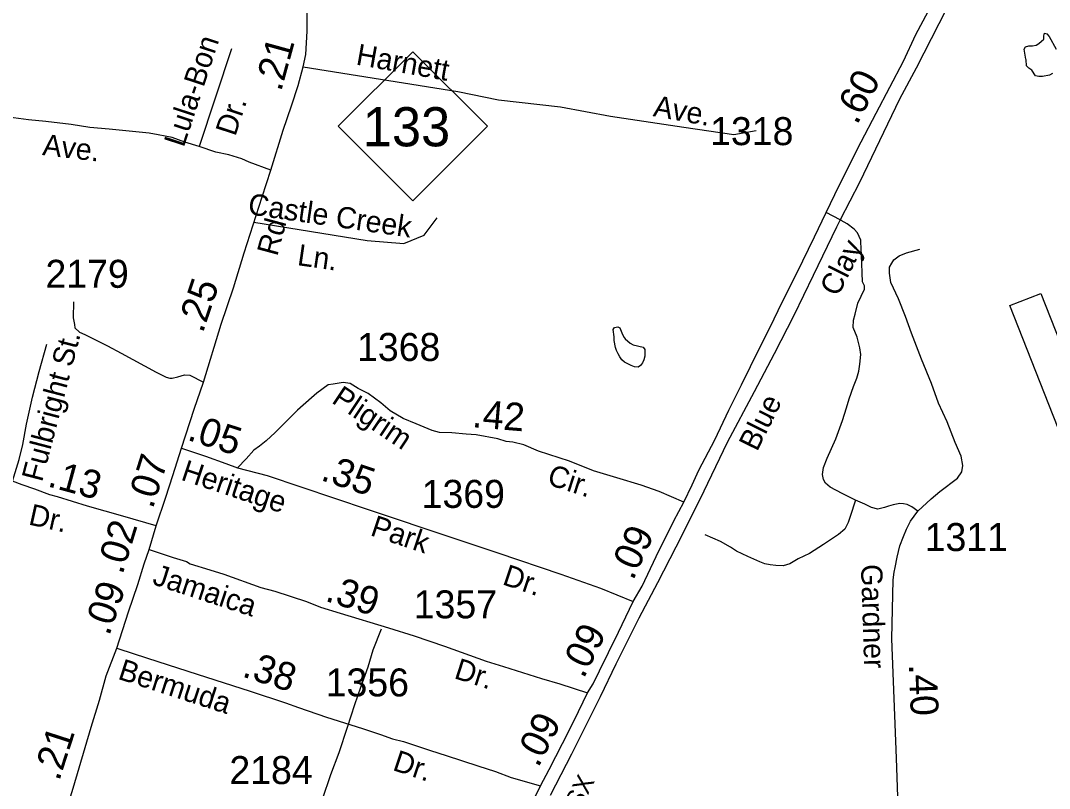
# Model space of a CAD drawing. Extents: x 2290055 to 2389491, y 66597 to 237875.
# Drawn here: x 2324685 to 2329278, y 193889 to 197318 of the extents above; entities that cross this region are included whole.
import ezdxf

# ---------------------------------------------------------------- set-up
doc = ezdxf.new("R2010")
doc.units = 0
for name, color, linetype in [('Exist Aviation Commercial or Municipal Perimeter Paved', 7, 'Continuous'), ('Exist Hydrographic Pond Under 1500 Sq Ft', 7, 'Continuous'), ('Exist Railroad Mainline', 7, 'Continuous'), ('Exist Railroad Mainline Label', 7, 'Continuous'), ('Exist Road Non-System Type 51', 7, 'Continuous'), ('Exist Road Non-System Type 51 Label', 7, 'Continuous'), ('Exist Road Primary NC Label', 7, 'Continuous'), ('Exist Road Primary NC Service Mileage Hundredths English Label', 7, 'Continuous'), ('Exist Road Primary NC Shield CELL', 7, 'Continuous'), ('Exist Road Primary NC Shield Number Label', 7, 'Continuous'), ('Exist Road Primary NC UnDivided 4 Lane Attributed', 7, 'Continuous'), ('Exist Road Secondary Mileage Hundredths English Label', 7, 'Continuous'), ('Exist Road Secondary Type 51 Attributed', 7, 'Continuous'), ('Exist Road Secondary Type 51 Label', 7, 'Continuous'), ('Exist Road Secondary Type 51 Number Label', 7, 'Continuous')]:
    doc.layers.add(name, color=color, linetype=linetype)

msp = doc.modelspace()

# ---------------------------------------------------------------- linework, layer by layer
at = {"layer": 'Exist Aviation Commercial or Municipal Perimeter Paved'}
msp.add_lwpolyline([(2330641.5, 192135.8), (2329101.5, 196045.7), (2329239.4, 196099.2), (2330803.2, 192135.8)], dxfattribs=at)
at = {"layer": 'Exist Hydrographic Pond Under 1500 Sq Ft'}
for points in [[(2329246.7, 197067.8), (2329230.7, 197068), (2329216.2, 197070.9), (2329199.2, 197096.7), (2329185.7, 197104.9), (2329175, 197116), (2329174, 197143.3), (2329173, 197145.4), (2329165.7, 197191.1), (2329171.2, 197201.5), (2329186, 197204.6), (2329201.7, 197205.1), (2329218, 197208.1), (2329231, 197215.7), (2329242.2, 197226.4), (2329253, 197234.3), (2329253.2, 197250.1), (2329255.5, 197261.4), (2329266.5, 197258.4), (2329276.5, 197247), (2329307.2, 197189.9)], [(2329291.5, 197082.3), (2329277.7, 197074.8), (2329246.7, 197067.8)], [(2327441.7, 195769.7), (2327425.2, 195771.9), (2327410.5, 195777.9), (2327380.7, 195793.2), (2327368.7, 195803.2), (2327359.7, 195816), (2327352.2, 195829.2), (2327345.2, 195844.3), (2327340.5, 195858.6), (2327334.5, 195888.9), (2327334, 195905.5), (2327330.5, 195938.2), (2327336.2, 195947.1), (2327351, 195949.8), (2327360.5, 195945.8), (2327372, 195916.7), (2327379.5, 195902.5), (2327383.5, 195897.4), (2327405.7, 195877.3), (2327419.2, 195870.1), (2327464.5, 195859.3), (2327471.7, 195849.5), (2327472, 195834.2), (2327471, 195818.9), (2327467.5, 195803.2), (2327460.5, 195789.8), (2327452, 195777.1), (2327441.7, 195769.7)]]:
    msp.add_lwpolyline(points, dxfattribs=at)
at = {"layer": 'Exist Railroad Mainline'}
msp.add_lwpolyline([(2328854, 197442.3), (2328783.5, 197303.5), (2328683.3, 197105.4), (2328608.8, 196966.4), (2328429.4, 196595.2), (2328344.1, 196428), (2328327.3, 196395.1), (2328223.8, 196179), (2328136.8, 196001.4), (2328049.6, 195829.9), (2327960.3, 195660.3), (2327839.2, 195433.5), (2327717.3, 195178.6), (2327609.7, 194966.2), (2327527.9, 194806.9), (2327444.1, 194649.6), (2327342.3, 194443.5), (2327272, 194298.6), (2327144.1, 194041.5), (2327049.4, 193857.7)], dxfattribs=at)
at = {"layer": 'Exist Road Non-System Type 51'}
msp.add_line((2328344.1, 196428), (2328281.3, 196460.5), dxfattribs=at)
for points in [[(2325626.7, 197191.9), (2325481.9, 196755.6)], [(2325946.6, 197110.8), (2326636.1, 197000.8), (2326817.9, 196964.4), (2327095.3, 196932.5), (2327318.1, 196891.6), (2327645.4, 196841.5), (2327868.2, 196809.7), (2327968.3, 196827.9)], [(2325726.7, 196418.4), (2326231.4, 196336.5), (2326395.1, 196322.8), (2326486, 196359.2), (2326545.1, 196436.6)], [(2328411.7, 195176.1), (2328352.5, 195205.8), (2328299.3, 195233.7), (2328278.6, 195252.8), (2328269.9, 195268.5), (2328265.1, 195290.3), (2328269.8, 195322.5), (2328286.2, 195363.2), (2328324.7, 195450.7), (2328353.5, 195531.9), (2328371.3, 195588.6), (2328383.7, 195629.1), (2328403.5, 195683.9), (2328418.1, 195720.5), (2328426.8, 195752.9), (2328431.6, 195783.1), (2328435.9, 195827.2), (2328430.7, 195857.1), (2328425.7, 195880.9), (2328418.8, 195904.6), (2328401.1, 195947.9), (2328403.8, 195980), (2328410.8, 196006.3), (2328422.8, 196056.8), (2328452.3, 196118), (2328451.7, 196134), (2328443, 196151.6), (2328441.4, 196191.6), (2328439.8, 196233.5), (2328438.5, 196265.5), (2328436.9, 196305.4), (2328436.1, 196325.4), (2328435.6, 196337.4), (2328420.3, 196370.8), (2328405.7, 196386.2), (2328374.7, 196411), (2328348.1, 196426), (2328344.1, 196428)], [(2324921.1, 196062), (2324920, 195989.9), (2324925.2, 195960.1), (2324927.7, 195946.2), (2324948.5, 195927), (2324970.9, 195915.9), (2325073, 195866), (2325134.3, 195832.4), (2325185.5, 195804.4), (2325289.7, 195748.5), (2325334.6, 195726.3), (2325350.8, 195720.9), (2325360.8, 195721.3), (2325386.6, 195726.4), (2325416.3, 195735.5), (2325440.3, 195734.5), (2325500.8, 195703.1)], [(2328411.7, 195176.1), (2328388.5, 195103.2), (2328379.6, 195076.8), (2328364.8, 195046.2), (2328335.7, 195023), (2328269.4, 194978.4), (2328207, 194937.9), (2328156, 194913.9), (2328118.8, 194892.4), (2328089.1, 194883.2), (2328057.1, 194883.9), (2328031, 194886.9), (2328006.8, 194892), (2327984.4, 194901.1), (2327931.4, 194925), (2327880.5, 194949), (2327853.8, 194965.9), (2327808.7, 194992.1), (2327741.5, 195021.5)], [(2328690.1, 195127.3), (2328663, 195146), (2328642.5, 195157.2), (2328626.4, 195160.6), (2328610.3, 195162), (2328580.6, 195154.8), (2328558.8, 195149.9), (2328541, 195143.2), (2328511.3, 195136), (2328483, 195142.9), (2328454.4, 195157.8), (2328411.7, 195176.1)], [(2326143.5, 194162.5), (2326177.7, 194263.3), (2326204.4, 194341.7), (2326236.9, 194432.3), (2326259.5, 194508.6), (2326295.8, 194601.2)], [(2325999.1, 193728), (2326033, 193840.6), (2326069.3, 193951.3), (2326107.6, 194050), (2326143.5, 194162.5)]]:
    msp.add_lwpolyline(points, dxfattribs=at)
at = {"layer": 'Exist Road Primary NC Shield CELL'}
msp.add_lwpolyline([(2326103.1, 196846.1), (2326436.1, 197179.1), (2326769.1, 196846.1), (2326436.1, 196513.1)], close=True, dxfattribs=at)
at = {"layer": 'Exist Road Primary NC UnDivided 4 Lane Attributed'}
msp.add_line((2325258.5, 194956.8), (2325289.7, 195061.7), dxfattribs=at)
for points in [[(2325802.6, 196650.3), (2325857.5, 196829.2), (2325893.6, 196937.8), (2325924, 197028.5), (2325946.6, 197110.8), (2325957.8, 197167), (2325963.8, 197271.1), (2325963.6, 197397.1), (2325959.7, 197517), (2325954.3, 197591), (2325946.8, 197752.4)], [(2325403.9, 195409.3), (2325459, 195582.2), (2325500.8, 195703.1), (2325580.4, 195962.3), (2325635.5, 196125.3), (2325682.8, 196280.3), (2325762.7, 196531.5), (2325802.6, 196650.3)], [(2325289.7, 195061.7), (2325333.7, 195190.1), (2325364.1, 195286.5), (2325403.9, 195409.3)], [(2325114, 194515.3), (2325166.3, 194677.1), (2325208.3, 194799.8), (2325236.8, 194892.4), (2325258.5, 194956.8)], [(2324791.6, 193470.5), (2324836.3, 193620.1), (2324868.3, 193726.1), (2324920.2, 193890), (2324999.3, 194162.3), (2325037.1, 194282.9), (2325067.4, 194391.5), (2325114, 194515.3)]]:
    msp.add_lwpolyline(points, dxfattribs=at)
at = {"layer": 'Exist Road Secondary Type 51 Attributed'}
for points in [[(2327645.1, 195168), (2327682.3, 195244.2), (2327713, 195310.6), (2327784.7, 195445.9), (2327846.5, 195579), (2327902.6, 195692.1), (2327983.8, 195855.3), (2328030.2, 195946.2), (2328086.2, 196063.3), (2328150, 196190.2), (2328229.2, 196351.6), (2328281.3, 196460.5), (2328319.9, 196541.3), (2328374, 196650.2), (2328437.8, 196777.2), (2328503.6, 196904.5), (2328625.6, 197136.6), (2328681.6, 197255.4), (2328869.5, 197606.8), (2329032.4, 197911), (2329058.8, 197987.3), (2329063.7, 198057.3)], [(2325802.6, 196650.3), (2325705.1, 196685.5), (2325672.9, 196700.8), (2325614.6, 196717.9), (2325556.5, 196730.8), (2325481.9, 196755.6), (2325417.7, 196774.5), (2325361.2, 196795.5), (2325298.9, 196808.4), (2325258.8, 196815.6), (2325080.5, 196832.6), (2324994.3, 196841.1), (2324910.2, 196853.6), (2324797.9, 196867.8), (2324719.9, 196874.5), (2324631.5, 196886.8)], [(2328614.4, 193463.8), (2328595, 194023.6), (2328573.9, 194557.3), (2328580.4, 194820.9), (2328584.7, 194855), (2328588.7, 194875), (2328597.6, 194921.8), (2328610.6, 194971.9), (2328625.8, 195014.5), (2328639.5, 195046.5), (2328656.9, 195082.8), (2328690.1, 195127.3), (2328749.1, 195182.5), (2328788.5, 195215), (2328867.6, 195274.4), (2328886.8, 195303), (2328891.7, 195331.2), (2328884.1, 195372.9), (2328857.6, 195433.8), (2328821.9, 195526.5), (2328782.7, 195608.9), (2328751.1, 195697.7), (2328706.8, 195806), (2328662.2, 195922.2), (2328635.2, 195997.2), (2328604.1, 196076), (2328569.2, 196148.6), (2328563.5, 196190.4), (2328564.5, 196216.5), (2328573.8, 196234.8), (2328583.2, 196249.2), (2328606.5, 196268.1), (2328639.9, 196281.5), (2328699.3, 196297.8)], [(2324648.3, 195261.8), (2324678.2, 195357.6), (2324694.2, 195425.6), (2324711.5, 195515.9), (2324737.5, 195636.6), (2324767.4, 195751), (2324801.4, 195873.6)], [(2327645.1, 195168), (2327536.1, 195215.7), (2327454.6, 195242.9), (2327346.7, 195276.8), (2327242.8, 195306.8), (2327135.3, 195350.8), (2327043.4, 195380.8), (2326997.4, 195394.8), (2326931.5, 195422.8), (2326882.7, 195434.8), (2326853.1, 195438.8), (2326815.2, 195450.8), (2326718, 195468.8), (2326674.1, 195470.8), (2326610.1, 195476.8), (2326554.2, 195478.8), (2326522.2, 195486.8), (2326450.3, 195516.8), (2326392.3, 195540.8), (2326334.4, 195574.8), (2326292.4, 195610.8), (2326236.8, 195652.9), (2326192.5, 195674.7), (2326155.8, 195697.5), (2326124.5, 195702.5), (2326079.8, 195694.2), (2326058.4, 195690.9), (2326007.1, 195654.5), (2325984, 195633.1), (2325921.3, 195578.8), (2325845.4, 195502.8), (2325821.4, 195478.8), (2325780.8, 195441.3), (2325751, 195418.1), (2325726.2, 195399.9), (2325691.5, 195360.8), (2325652.6, 195320.1)], [(2325403.9, 195409.3), (2325509.7, 195372.8), (2325601.6, 195340.8), (2325652.6, 195320.1)], [(2325652.6, 195320.1), (2325785.5, 195286.8), (2326237.1, 195134.9), (2326614.1, 195008.9), (2326816, 194940.9), (2327096.5, 194845.8), (2327274.4, 194783.8), (2327419.2, 194723.6)], [(2325289.7, 195061.7), (2325141.4, 195104.9), (2324983.2, 195148.9), (2324849.7, 195190.9), (2324815.7, 195200.9), (2324747.8, 195224.9), (2324691.8, 195244.9), (2324648.3, 195261.8)], [(2327419.2, 194723.6), (2327460.1, 194792.3), (2327521.6, 194925.3), (2327601, 195084.7), (2327645.1, 195168)], [(2325258.5, 194956.8), (2325366, 194919.7), (2325426, 194901.8), (2325442, 194891.8), (2325529.9, 194865.8), (2325591.8, 194845.8), (2325757.7, 194785.8), (2325819.6, 194769.8), (2325961.5, 194723.8), (2326023.4, 194697.8), (2326111.4, 194671.8), (2326327.2, 194605.8), (2326441.1, 194569.8), (2326577, 194523.9), (2326762.8, 194457.9), (2326840.7, 194433.9), (2327010.6, 194379.9), (2327092.5, 194355.9), (2327216.3, 194315.9)], [(2327216.3, 194315.9), (2327241.5, 194356.5), (2327268.6, 194414.9), (2327309.2, 194495.8), (2327353.6, 194586.6), (2327419.2, 194723.6)], [(2325114, 194515.3), (2325192, 194489.9), (2325297.9, 194455.9), (2325473.7, 194399.9), (2325709.5, 194323.9), (2325867.4, 194271.9), (2325925.3, 194249.9), (2326051.2, 194208), (2326211.1, 194156), (2326291, 194130), (2326345, 194110), (2326394.9, 194098), (2326456.9, 194078), (2326514.8, 194058), (2326584.8, 194036), (2326726.6, 193990), (2326804.6, 193964), (2326874.5, 193938), (2327006, 193901.3)], [(2327006, 193901.3), (2327044.2, 193973.1), (2327104.2, 194090.1), (2327156.3, 194193), (2327216.3, 194315.9)], [(2326782.8, 193464.6), (2326831.3, 193555.4), (2326864.1, 193620.1), (2326897.1, 193686.6), (2326943.5, 193773.5), (2327006, 193901.3)]]:
    msp.add_lwpolyline(points, dxfattribs=at)

# ---------------------------------------------------------------- texts
at = {"layer": 'Exist Railroad Mainline Label'}
msp.add_text('CSX', height=82.02, rotation=63.7144, dxfattribs=at).set_placement((2327149.5, 193720.5))
at = {"layer": 'Exist Road Non-System Type 51 Label'}
for s, rotation, p in [('Lula-Bon', 71.742, (2325413, 196748.6)), ('Harnett', 349.8444, (2326178.5, 197122)), ('Dr.', 71.742, (2325643.1, 196797.9)), ('Ave.', 349.9324, (2327505.5, 196891.6)), ('Castle Creek', 351.79, (2325696.3, 196453.7)), ('Ln.', 351.79, (2325916.9, 196226.4))]:
    msp.add_text(s, height=95, rotation=rotation, dxfattribs=at).set_placement(p)
at = {"layer": 'Exist Road Primary NC Label'}
msp.add_text('Rd.', height=95, rotation=74.9522, dxfattribs=at).set_placement((2325830.5, 196262.3))
at = {"layer": 'Exist Road Primary NC Service Mileage Hundredths English Label'}
for s, rotation, p in [('.21', 74.6811, (2325847.7, 196997.6)), ('.25', 71.3077, (2325497.9, 195918.8)), ('.07', 72.5081, (2325274.8, 195133.9)), ('.02', 72.8613, (2325139.7, 194840.6)), ('.09', 71.0475, (2325080, 194567.2)), ('.21', 72.046, (2324856.8, 193918.5))]:
    msp.add_text(s, height=125, rotation=rotation, dxfattribs=at).set_placement(p)
at = {"layer": 'Exist Road Primary NC Shield Number Label'}
msp.add_text('133', height=175, dxfattribs=at).set_placement((2326212.3, 196756.4))
at = {"layer": 'Exist Road Secondary Mileage Hundredths English Label'}
for s, rotation, p in [('.60', 62.2632, (2328418.7, 196848.8)), ('.42', 355.27, (2326698.2, 195502.6)), ('.05', 341.8466, (2325424.4, 195446.9)), ('.35', 341.447, (2326020.1, 195267.4)), ('.13', 344.6971, (2324800.8, 195239.1)), ('.09', 65.1799, (2327418.6, 194814.2)), ('.39', 342.3293, (2326039.9, 194727.9)), ('.09', 63.3253, (2327197.9, 194375.6)), ('.38', 342.0475, (2325669.2, 194389.9)), ('.40', 272.2709, (2328650, 194443)), ('.09', 62.8583, (2326995.2, 193978.2))]:
    msp.add_text(s, height=125, rotation=rotation, dxfattribs=at).set_placement(p)
at = {"layer": 'Exist Road Secondary Type 51 Label'}
for s, rotation, p in [('Ave.', 353.3441, (2324779.6, 196717.8)), ('Clay', 63.4797, (2328333.4, 196081.3)), ('Fulbright St.', 75.3666, (2324780.4, 195254.3)), ('Pligrim', 326.1079, (2326068.9, 195614.1)), ('Blue', 63.4797, (2327972.3, 195389.9)), ('Heritage', 341.6743, (2325396.3, 195268.2)), ('Cir.', 342.2187, (2327030.7, 195248.1)), ('Dr.', 347.4883, (2324716.5, 195068.2)), ('Park', 341.447, (2326241.7, 195020.6)), ('Jamaica', 341.9432, (2325269, 194802.1)), ('Dr.', 341.3501, (2326831.2, 194801.5)), ('Gardner', 271.8581, (2328436.1, 194889.1)), ('Dr.', 342.1951, (2326615.8, 194382.3)), ('Bermuda', 342.099, (2325115.1, 194379.1)), ('Dr.', 341.5741, (2326341.2, 193972.2))]:
    msp.add_text(s, height=95, rotation=rotation, dxfattribs=at).set_placement(p)
at = {"layer": 'Exist Road Secondary Type 51 Number Label'}
for s, p in [('1318', (2327763, 196761.8)), ('2179', (2324795.9, 196124.7)), ('1368', (2326186.8, 195798)), ('1369', (2326475.2, 195141.9)), ('1311', (2328720.8, 194949.1)), ('1357', (2326440, 194648.6)), ('1356', (2326046.8, 194299.9)), ('2184', (2325617, 193908.5))]:
    msp.add_text(s, height=125, dxfattribs=at).set_placement(p)

doc.saveas('drawing.dxf')
